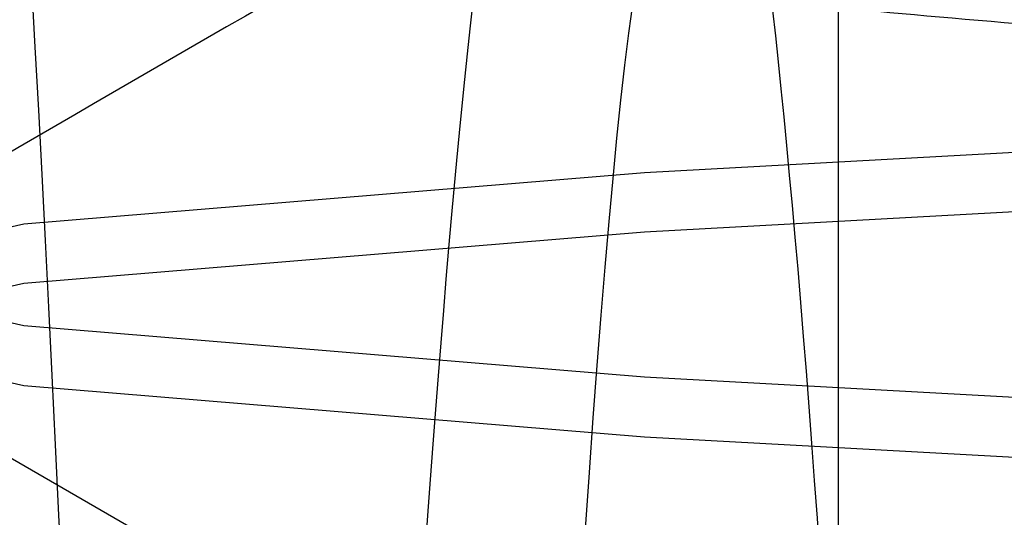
# Model space of a CAD drawing. Header units: inches. Extents: x 1907 to 2452, y -210 to -54.
# Tile 705 of 1056: x 2143.9559 to 2143.9989, y -177.2142 to -177.1925. Entities that reach past the tile are written whole.
import ezdxf

# ---------------------------------------------------------------- set-up
doc = ezdxf.new("R2010")
doc.units = ezdxf.units.IN
doc.header["$LTSCALE"] = 0.5
doc.header["$MEASUREMENT"] = 0
doc.linetypes.add('HIDDEN', pattern=[0.22499999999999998, 0.15, -0.075])
doc.layers.add('SID-M-H', color=4, linetype='HIDDEN')

msp = doc.modelspace()

# ---------------------------------------------------------------- linework, layer by layer
at = {"layer": 'SID-M-H'}
for p, q in [((2143.983206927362, -177.1991542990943), (2144.023759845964, -177.1969221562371)), ((2143.956110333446, -177.2013864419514), (2143.983206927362, -177.1991542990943)), ((2144.023759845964, -177.1995263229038), (2143.983206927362, -177.2017584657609)), ((2143.94659527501, -177.2036185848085), (2143.956110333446, -177.2013864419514)), ((2143.983206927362, -177.2017584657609), (2143.956110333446, -177.203990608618)), ((2143.956110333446, -177.2058507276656), (2143.94659527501, -177.2036185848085)), ((2143.956110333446, -177.203990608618), (2143.94659527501, -177.2062227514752)), ((2143.94659527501, -177.2062227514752), (2143.956110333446, -177.2084548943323)), ((2143.983206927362, -177.2080828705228), (2143.956110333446, -177.2058507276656)), ((2144.023759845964, -177.2103150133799), (2143.983206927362, -177.2080828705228)), ((2143.956110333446, -177.2084548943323), (2143.983206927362, -177.2106870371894)), ((2143.983206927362, -177.2106870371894), (2144.023759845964, -177.2129191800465))]:
    msp.add_line(p, q, dxfattribs=at)
for points, knots in [([(2143.97499658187, -175.8292082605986), (2143.976194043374, -175.8297557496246), (2143.979018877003, -175.8310472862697), (2144.000392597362, -175.8330828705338), (2144.032802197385, -175.8353150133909), (2144.07161820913, -175.837547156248), (2144.110296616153, -175.8397792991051), (2144.143119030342, -175.8420114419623), (2144.165042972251, -175.8442435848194), (2144.172742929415, -175.8464757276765), (2144.165043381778, -175.8487078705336), (2144.143117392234, -175.8509400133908), (2144.110302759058, -175.8531721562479), (2144.071595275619, -175.855404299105), (2144.032887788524, -175.8576364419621), (2144.000073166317, -175.8598685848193), (2143.978147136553, -175.8621007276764), (2143.970447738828, -175.8643328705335), (2143.978147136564, -175.8665650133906), (2144.000073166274, -175.8687971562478), (2144.032887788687, -175.8710292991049), (2144.07159527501, -175.873261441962), (2144.110302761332, -175.8754935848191), (2144.143117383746, -175.8777257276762), (2144.165043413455, -175.8799578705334), (2144.172742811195, -175.8821900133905), (2144.165043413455, -175.8844221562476), (2144.143117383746, -175.8866542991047), (2144.110302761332, -175.8888864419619), (2144.07159527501, -175.891118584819), (2144.032887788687, -175.8933507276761), (2144.000073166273, -175.8955828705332), (2143.978147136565, -175.8978150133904), (2143.970447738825, -175.9000471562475), (2143.978147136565, -175.9022792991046), (2144.000073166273, -175.9045114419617), (2144.032887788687, -175.9067435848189), (2144.07159527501, -175.908975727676), (2144.110302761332, -175.9112078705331), (2144.143117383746, -175.9134400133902), (2144.165043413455, -175.9156721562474), (2144.172742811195, -175.9179042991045), (2144.165043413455, -175.9201364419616), (2144.143117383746, -175.9223685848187), (2144.110302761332, -175.9246007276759), (2144.07159527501, -175.926832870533), (2144.032887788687, -175.9290650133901), (2144.000073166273, -175.9312971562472), (2143.978147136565, -175.9335292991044), (2143.970447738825, -175.9357614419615), (2143.978147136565, -175.9379935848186), (2144.000073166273, -175.9402257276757), (2144.032887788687, -175.9424578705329), (2144.07159527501, -175.94469001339), (2144.110302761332, -175.9469221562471), (2144.143117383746, -175.9491542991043), (2144.165043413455, -175.9513864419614), (2144.172742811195, -175.9536185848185), (2144.165043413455, -175.9558507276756), (2144.143117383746, -175.9580828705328), (2144.110302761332, -175.9603150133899), (2144.07159527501, -175.962547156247), (2144.032887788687, -175.9647792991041), (2144.000073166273, -175.9670114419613), (2143.978147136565, -175.9692435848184), (2143.970447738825, -175.9714757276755), (2143.978147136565, -175.9737078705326), (2144.000073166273, -175.9759400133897), (2144.032887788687, -175.9781721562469), (2144.07159527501, -175.980404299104), (2144.110302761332, -175.9826364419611), (2144.143117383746, -175.9848685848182), (2144.165043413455, -175.9871007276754), (2144.172742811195, -175.9893328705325), (2144.165043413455, -175.9915650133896), (2144.143117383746, -175.9937971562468), (2144.110302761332, -175.9960292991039), (2144.07159527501, -175.998261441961), (2144.032887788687, -176.0004935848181), (2144.000073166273, -176.0027257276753), (2143.978147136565, -176.0049578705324), (2143.970447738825, -176.0071900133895), (2143.978147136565, -176.0094221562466), (2144.000073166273, -176.0116542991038), (2144.032887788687, -176.0138864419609), (2144.07159527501, -176.016118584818), (2144.110302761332, -176.0183507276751), (2144.143117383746, -176.0205828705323), (2144.165043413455, -176.0228150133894), (2144.172742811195, -176.0250471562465), (2144.165043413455, -176.0272792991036), (2144.143117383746, -176.0295114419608), (2144.110302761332, -176.0317435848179), (2144.07159527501, -176.033975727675), (2144.032887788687, -176.0362078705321), (2144.000073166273, -176.0384400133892), (2143.978147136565, -176.0406721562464), (2143.970447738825, -176.0429042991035), (2143.978147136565, -176.0451364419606), (2144.000073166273, -176.0473685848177), (2144.032887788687, -176.0496007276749), (2144.07159527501, -176.051832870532), (2144.110302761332, -176.0540650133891), (2144.143117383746, -176.0562971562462), (2144.165043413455, -176.0585292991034), (2144.172742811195, -176.0607614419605), (2144.165043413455, -176.0629935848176), (2144.143117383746, -176.0652257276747), (2144.110302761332, -176.0674578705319), (2144.07159527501, -176.069690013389), (2144.032887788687, -176.0719221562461), (2144.000073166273, -176.0741542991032), (2143.978147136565, -176.0763864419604), (2143.970447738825, -176.0786185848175), (2143.978147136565, -176.0808507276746), (2144.000073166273, -176.0830828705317), (2144.032887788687, -176.0853150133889), (2144.07159527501, -176.087547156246), (2144.110302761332, -176.0897792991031), (2144.143117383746, -176.0920114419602), (2144.165043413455, -176.0942435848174), (2144.172742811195, -176.0964757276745), (2144.165043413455, -176.0987078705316), (2144.143117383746, -176.1009400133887), (2144.110302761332, -176.1031721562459), (2144.07159527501, -176.105404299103), (2144.032887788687, -176.1076364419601), (2144.000073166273, -176.1098685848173), (2143.978147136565, -176.1121007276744), (2143.970447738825, -176.1143328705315), (2143.978147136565, -176.1165650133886), (2144.000073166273, -176.1187971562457), (2144.032887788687, -176.1210292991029), (2144.07159527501, -176.12326144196), (2144.110302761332, -176.1254935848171), (2144.143117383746, -176.1277257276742), (2144.165043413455, -176.1299578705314), (2144.172742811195, -176.1321900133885), (2144.165043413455, -176.1344221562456), (2144.143117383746, -176.1366542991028), (2144.110302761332, -176.1388864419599), (2144.07159527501, -176.141118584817), (2144.032887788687, -176.1433507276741), (2144.000073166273, -176.1455828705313), (2143.978147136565, -176.1478150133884), (2143.970447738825, -176.1500471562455), (2143.978147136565, -176.1522792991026), (2144.000073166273, -176.1545114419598), (2144.032887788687, -176.1567435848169), (2144.07159527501, -176.158975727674), (2144.110302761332, -176.1612078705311), (2144.143117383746, -176.1634400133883), (2144.165043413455, -176.1656721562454), (2144.172742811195, -176.1679042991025), (2144.165043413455, -176.1701364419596), (2144.143117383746, -176.1723685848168), (2144.110302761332, -176.1746007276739), (2144.07159527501, -176.176832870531), (2144.032887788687, -176.1790650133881), (2144.000073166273, -176.1812971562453), (2143.978147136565, -176.1835292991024), (2143.970447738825, -176.1857614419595), (2143.978147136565, -176.1879935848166), (2144.000073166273, -176.1902257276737), (2144.032887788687, -176.1924578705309), (2144.07159527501, -176.194690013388), (2144.110302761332, -176.1969221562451), (2144.143117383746, -176.1991542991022), (2144.165043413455, -176.2013864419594), (2144.172742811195, -176.2036185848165), (2144.165043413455, -176.2058507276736), (2144.143117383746, -176.2080828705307), (2144.110302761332, -176.2103150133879), (2144.07159527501, -176.212547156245), (2144.032887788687, -176.2147792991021), (2144.000073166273, -176.2170114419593), (2143.978147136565, -176.2192435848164), (2143.970447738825, -176.2214757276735), (2143.978147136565, -176.2237078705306), (2144.000073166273, -176.2259400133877), (2144.032887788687, -176.2281721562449), (2144.07159527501, -176.230404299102), (2144.110302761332, -176.2326364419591), (2144.143117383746, -176.2348685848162), (2144.165043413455, -176.2371007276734), (2144.172742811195, -176.2393328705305), (2144.165043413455, -176.2415650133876), (2144.143117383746, -176.2437971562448), (2144.110302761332, -176.2460292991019), (2144.07159527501, -176.248261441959), (2144.032887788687, -176.2504935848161), (2144.000073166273, -176.2527257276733), (2143.978147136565, -176.2549578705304), (2143.970447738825, -176.2571900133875), (2143.978147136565, -176.2594221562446), (2144.000073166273, -176.2616542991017), (2144.032887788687, -176.2638864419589), (2144.07159527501, -176.266118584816), (2144.110302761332, -176.2683507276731), (2144.143117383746, -176.2705828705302), (2144.165043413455, -176.2728150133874), (2144.172742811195, -176.2750471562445), (2144.165043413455, -176.2772792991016), (2144.143117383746, -176.2795114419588), (2144.110302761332, -176.2817435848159), (2144.07159527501, -176.283975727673), (2144.032887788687, -176.2862078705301), (2144.000073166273, -176.2884400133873), (2143.978147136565, -176.2906721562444), (2143.970447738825, -176.2929042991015), (2143.978147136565, -176.2951364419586), (2144.000073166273, -176.2973685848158), (2144.032887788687, -176.2996007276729), (2144.07159527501, -176.30183287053), (2144.110302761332, -176.3040650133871), (2144.143117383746, -176.3062971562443), (2144.165043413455, -176.3085292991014), (2144.172742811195, -176.3107614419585), (2144.165043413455, -176.3129935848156), (2144.143117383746, -176.3152257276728), (2144.110302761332, -176.3174578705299), (2144.07159527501, -176.319690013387), (2144.032887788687, -176.3219221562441), (2144.000073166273, -176.3241542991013), (2143.978147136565, -176.3263864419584), (2143.970447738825, -176.3286185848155), (2143.978147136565, -176.3308507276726), (2144.000073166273, -176.3330828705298), (2144.032887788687, -176.3353150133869), (2144.07159527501, -176.337547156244), (2144.110302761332, -176.3397792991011), (2144.143117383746, -176.3420114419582), (2144.165043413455, -176.3442435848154), (2144.172742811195, -176.3464757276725), (2144.165043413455, -176.3487078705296), (2144.143117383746, -176.3509400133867), (2144.110302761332, -176.3531721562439), (2144.07159527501, -176.355404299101), (2144.032887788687, -176.3576364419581), (2144.000073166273, -176.3598685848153), (2143.978147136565, -176.3621007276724), (2143.970447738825, -176.3643328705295), (2143.978147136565, -176.3665650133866), (2144.000073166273, -176.3687971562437), (2144.032887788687, -176.3710292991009), (2144.07159527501, -176.373261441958), (2144.110302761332, -176.3754935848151), (2144.143117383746, -176.3777257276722), (2144.165043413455, -176.3799578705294), (2144.172742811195, -176.3821900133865), (2144.165043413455, -176.3844221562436), (2144.143117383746, -176.3866542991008), (2144.110302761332, -176.3888864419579), (2144.07159527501, -176.391118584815), (2144.032887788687, -176.3933507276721), (2144.000073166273, -176.3955828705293), (2143.978147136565, -176.3978150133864), (2143.970447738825, -176.4000471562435), (2143.978147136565, -176.4022792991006), (2144.000073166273, -176.4045114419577), (2144.032887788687, -176.4067435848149), (2144.07159527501, -176.408975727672), (2144.110302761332, -176.4112078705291), (2144.143117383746, -176.4134400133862), (2144.165043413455, -176.4156721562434), (2144.172742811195, -176.4179042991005), (2144.165043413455, -176.4201364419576), (2144.143117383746, -176.4223685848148), (2144.110302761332, -176.4246007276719), (2144.07159527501, -176.426832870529), (2144.032887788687, -176.4290650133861), (2144.000073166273, -176.4312971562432), (2143.978147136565, -176.4335292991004), (2143.970447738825, -176.4357614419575), (2143.978147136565, -176.4379935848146), (2144.000073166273, -176.4402257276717), (2144.032887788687, -176.4424578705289), (2144.07159527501, -176.444690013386), (2144.110302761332, -176.4469221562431), (2144.143117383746, -176.4491542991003), (2144.165043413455, -176.4513864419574), (2144.172742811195, -176.4536185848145), (2144.165043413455, -176.4558507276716), (2144.143117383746, -176.4580828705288), (2144.110302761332, -176.4603150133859), (2144.07159527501, -176.462547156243), (2144.032887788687, -176.4647792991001), (2144.000073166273, -176.4670114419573), (2143.978147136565, -176.4692435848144), (2143.970447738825, -176.4714757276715), (2143.978147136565, -176.4737078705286), (2144.000073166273, -176.4759400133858), (2144.032887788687, -176.4781721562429), (2144.07159527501, -176.4804042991), (2144.110302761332, -176.4826364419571), (2144.143117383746, -176.4848685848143), (2144.165043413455, -176.4871007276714), (2144.172742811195, -176.4893328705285), (2144.165043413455, -176.4915650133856), (2144.143117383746, -176.4937971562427), (2144.110302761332, -176.4960292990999), (2144.07159527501, -176.498261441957), (2144.032887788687, -176.5004935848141), (2144.000073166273, -176.5027257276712), (2143.978147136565, -176.5049578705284), (2143.970447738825, -176.5071900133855), (2143.978147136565, -176.5094221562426), (2144.000073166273, -176.5116542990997), (2144.032887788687, -176.5138864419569), (2144.07159527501, -176.516118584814), (2144.110302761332, -176.5183507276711), (2144.143117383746, -176.5205828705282), (2144.165043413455, -176.5228150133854), (2144.172742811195, -176.5250471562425), (2144.165043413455, -176.5272792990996), (2144.143117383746, -176.5295114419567), (2144.110302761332, -176.5317435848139), (2144.07159527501, -176.533975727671), (2144.032887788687, -176.5362078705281), (2144.000073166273, -176.5384400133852), (2143.978147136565, -176.5406721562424), (2143.970447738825, -176.5429042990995), (2143.978147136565, -176.5451364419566), (2144.000073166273, -176.5473685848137), (2144.032887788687, -176.5496007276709), (2144.07159527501, -176.551832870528), (2144.110302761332, -176.5540650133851), (2144.143117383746, -176.5562971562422), (2144.165043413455, -176.5585292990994), (2144.172742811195, -176.5607614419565), (2144.165043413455, -176.5629935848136), (2144.143117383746, -176.5652257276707), (2144.110302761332, -176.5674578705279), (2144.07159527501, -176.569690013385), (2144.032887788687, -176.5719221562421), (2144.000073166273, -176.5741542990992), (2143.978147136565, -176.5763864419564), (2143.970447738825, -176.5786185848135), (2143.978147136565, -176.5808507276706), (2144.000073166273, -176.5830828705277), (2144.032887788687, -176.5853150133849), (2144.07159527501, -176.587547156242), (2144.110302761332, -176.5897792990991), (2144.143117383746, -176.5920114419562), (2144.165043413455, -176.5942435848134), (2144.172742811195, -176.5964757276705), (2144.165043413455, -176.5987078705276), (2144.143117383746, -176.6009400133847), (2144.110302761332, -176.6031721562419), (2144.07159527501, -176.605404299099), (2144.032887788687, -176.6076364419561), (2144.000073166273, -176.6098685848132), (2143.978147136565, -176.6121007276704), (2143.970447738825, -176.6143328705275), (2143.978147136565, -176.6165650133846), (2144.000073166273, -176.6187971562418), (2144.032887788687, -176.6210292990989), (2144.07159527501, -176.623261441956), (2144.110302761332, -176.6254935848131), (2144.143117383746, -176.6277257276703), (2144.165043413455, -176.6299578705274), (2144.172742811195, -176.6321900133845), (2144.165043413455, -176.6344221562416), (2144.143117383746, -176.6366542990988), (2144.110302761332, -176.6388864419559), (2144.07159527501, -176.641118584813), (2144.032887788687, -176.6433507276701), (2144.000073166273, -176.6455828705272), (2143.978147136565, -176.6478150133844), (2143.970447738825, -176.6500471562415), (2143.978147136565, -176.6522792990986), (2144.000073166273, -176.6545114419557), (2144.032887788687, -176.6567435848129), (2144.07159527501, -176.65897572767), (2144.110302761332, -176.6612078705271), (2144.143117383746, -176.6634400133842), (2144.165043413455, -176.6656721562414), (2144.172742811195, -176.6679042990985), (2144.165043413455, -176.6701364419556), (2144.143117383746, -176.6723685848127), (2144.110302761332, -176.6746007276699), (2144.07159527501, -176.676832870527), (2144.032887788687, -176.6790650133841), (2144.000073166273, -176.6812971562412), (2143.978147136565, -176.6835292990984), (2143.970447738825, -176.6857614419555), (2143.978147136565, -176.6879935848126), (2144.000073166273, -176.6902257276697), (2144.032887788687, -176.6924578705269), (2144.07159527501, -176.694690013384), (2144.110302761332, -176.6969221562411), (2144.143117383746, -176.6991542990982), (2144.165043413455, -176.7013864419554), (2144.172742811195, -176.7036185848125), (2144.165043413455, -176.7058507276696), (2144.143117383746, -176.7080828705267), (2144.110302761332, -176.7103150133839), (2144.07159527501, -176.712547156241), (2144.032887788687, -176.7147792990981), (2144.000073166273, -176.7170114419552), (2143.978147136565, -176.7192435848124), (2143.970447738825, -176.7214757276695), (2143.978147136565, -176.7237078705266), (2144.000073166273, -176.7259400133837), (2144.032887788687, -176.7281721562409), (2144.07159527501, -176.730404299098), (2144.110302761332, -176.7326364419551), (2144.143117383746, -176.7348685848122), (2144.165043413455, -176.7371007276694), (2144.172742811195, -176.7393328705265), (2144.165043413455, -176.7415650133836), (2144.143117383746, -176.7437971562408), (2144.110302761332, -176.7460292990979), (2144.07159527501, -176.748261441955), (2144.032887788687, -176.7504935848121), (2144.000073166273, -176.7527257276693), (2143.978147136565, -176.7549578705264), (2143.970447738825, -176.7571900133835), (2143.978147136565, -176.7594221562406), (2144.000073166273, -176.7616542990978), (2144.032887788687, -176.7638864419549), (2144.07159527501, -176.766118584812), (2144.110302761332, -176.7683507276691), (2144.143117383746, -176.7705828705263), (2144.165043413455, -176.7728150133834), (2144.172742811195, -176.7750471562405), (2144.165043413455, -176.7772792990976), (2144.143117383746, -176.7795114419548), (2144.110302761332, -176.7817435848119), (2144.07159527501, -176.783975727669), (2144.032887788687, -176.7862078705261), (2144.000073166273, -176.7884400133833), (2143.978147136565, -176.7906721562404), (2143.970447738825, -176.7929042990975), (2143.978147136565, -176.7951364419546), (2144.000073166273, -176.7973685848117), (2144.032887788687, -176.7996007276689), (2144.07159527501, -176.801832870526), (2144.110302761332, -176.8040650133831), (2144.143117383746, -176.8062971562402), (2144.165043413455, -176.8085292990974), (2144.172742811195, -176.8107614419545), (2144.165043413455, -176.8129935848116), (2144.143117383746, -176.8152257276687), (2144.110302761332, -176.8174578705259), (2144.07159527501, -176.819690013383), (2144.032887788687, -176.8219221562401), (2144.000073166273, -176.8241542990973), (2143.978147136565, -176.8263864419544), (2143.970447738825, -176.8286185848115), (2143.978147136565, -176.8308507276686), (2144.000073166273, -176.8330828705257), (2144.032887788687, -176.8353150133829), (2144.07159527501, -176.83754715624), (2144.110302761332, -176.8397792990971), (2144.143117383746, -176.8420114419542), (2144.165043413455, -176.8442435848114), (2144.172742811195, -176.8464757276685), (2144.165043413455, -176.8487078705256), (2144.143117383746, -176.8509400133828), (2144.110302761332, -176.8531721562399), (2144.07159527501, -176.855404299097), (2144.032887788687, -176.8576364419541), (2144.000073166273, -176.8598685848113), (2143.978147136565, -176.8621007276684), (2143.970447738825, -176.8643328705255), (2143.978147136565, -176.8665650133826), (2144.000073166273, -176.8687971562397), (2144.032887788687, -176.8710292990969), (2144.07159527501, -176.873261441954), (2144.110302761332, -176.8754935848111), (2144.143117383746, -176.8777257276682), (2144.165043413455, -176.8799578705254), (2144.172742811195, -176.8821900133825), (2144.165043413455, -176.8844221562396), (2144.143117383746, -176.8866542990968), (2144.110302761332, -176.8888864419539), (2144.07159527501, -176.891118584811), (2144.032887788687, -176.8933507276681), (2144.000073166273, -176.8955828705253), (2143.978147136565, -176.8978150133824), (2143.970447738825, -176.9000471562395), (2143.978147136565, -176.9022792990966), (2144.000073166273, -176.9045114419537), (2144.032887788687, -176.9067435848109), (2144.07159527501, -176.908975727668), (2144.110302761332, -176.9112078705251), (2144.143117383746, -176.9134400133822), (2144.165043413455, -176.9156721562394), (2144.172742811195, -176.9179042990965), (2144.165043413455, -176.9201364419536), (2144.143117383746, -176.9223685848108), (2144.110302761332, -176.9246007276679), (2144.07159527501, -176.926832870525), (2144.032887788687, -176.9290650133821), (2144.000073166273, -176.9312971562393), (2143.978147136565, -176.9335292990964), (2143.970447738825, -176.9357614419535), (2143.978147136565, -176.9379935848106), (2144.000073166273, -176.9402257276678), (2144.032887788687, -176.9424578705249), (2144.07159527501, -176.944690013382), (2144.110302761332, -176.9469221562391), (2144.143117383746, -176.9491542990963), (2144.165043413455, -176.9513864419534), (2144.172742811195, -176.9536185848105), (2144.165043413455, -176.9558507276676), (2144.143117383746, -176.9580828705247), (2144.110302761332, -176.9603150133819), (2144.07159527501, -176.962547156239), (2144.032887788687, -176.9647792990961), (2144.000073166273, -176.9670114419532), (2143.978147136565, -176.9692435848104), (2143.970447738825, -176.9714757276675), (2143.978147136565, -176.9737078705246), (2144.000073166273, -176.9759400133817), (2144.032887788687, -176.9781721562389), (2144.07159527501, -176.980404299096), (2144.110302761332, -176.9826364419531), (2144.143117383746, -176.9848685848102), (2144.165043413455, -176.9871007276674), (2144.172742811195, -176.9893328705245), (2144.165043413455, -176.9915650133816), (2144.143117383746, -176.9937971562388), (2144.110302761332, -176.9960292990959), (2144.07159527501, -176.998261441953), (2144.032887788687, -177.0004935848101), (2144.000073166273, -177.0027257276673), (2143.978147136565, -177.0049578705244), (2143.970447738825, -177.0071900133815), (2143.978147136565, -177.0094221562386), (2144.000073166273, -177.0116542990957), (2144.032887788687, -177.0138864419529), (2144.07159527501, -177.01611858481), (2144.110302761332, -177.0183507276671), (2144.143117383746, -177.0205828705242), (2144.165043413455, -177.0228150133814), (2144.172742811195, -177.0250471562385), (2144.165043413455, -177.0272792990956), (2144.143117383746, -177.0295114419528), (2144.110302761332, -177.0317435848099), (2144.07159527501, -177.033975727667), (2144.032887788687, -177.0362078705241), (2144.000073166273, -177.0384400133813), (2143.978147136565, -177.0406721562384), (2143.970447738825, -177.0429042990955), (2143.978147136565, -177.0451364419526), (2144.000073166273, -177.0473685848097), (2144.032887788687, -177.0496007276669), (2144.07159527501, -177.051832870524), (2144.110302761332, -177.0540650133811), (2144.143117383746, -177.0562971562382), (2144.165043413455, -177.0585292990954), (2144.172742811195, -177.0607614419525), (2144.165043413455, -177.0629935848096), (2144.143117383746, -177.0652257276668), (2144.110302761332, -177.0674578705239), (2144.07159527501, -177.069690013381), (2144.032887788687, -177.0719221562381), (2144.000073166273, -177.0741542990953), (2143.978147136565, -177.0763864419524), (2143.970447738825, -177.0786185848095), (2143.978147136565, -177.0808507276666), (2144.000073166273, -177.0830828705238), (2144.032887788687, -177.0853150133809), (2144.07159527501, -177.087547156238), (2144.110302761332, -177.0897792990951), (2144.143117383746, -177.0920114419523), (2144.165043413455, -177.0942435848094), (2144.172742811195, -177.0964757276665), (2144.165043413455, -177.0987078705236), (2144.143117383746, -177.1009400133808), (2144.110302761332, -177.1031721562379), (2144.07159527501, -177.105404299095), (2144.032887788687, -177.1076364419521), (2144.000073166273, -177.1098685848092), (2143.978147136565, -177.1121007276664), (2143.970447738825, -177.1143328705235), (2143.978147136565, -177.1165650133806), (2144.000073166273, -177.1187971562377), (2144.032887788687, -177.1210292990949), (2144.07159527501, -177.123261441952), (2144.110302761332, -177.1254935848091), (2144.143117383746, -177.1277257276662), (2144.165043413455, -177.1299578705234), (2144.172742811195, -177.1321900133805), (2144.165043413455, -177.1344221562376), (2144.143117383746, -177.1366542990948), (2144.110302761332, -177.1388864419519), (2144.07159527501, -177.141118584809), (2144.032887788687, -177.1433507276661), (2144.000073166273, -177.1455828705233), (2143.978147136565, -177.1478150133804), (2143.970447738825, -177.1500471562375), (2143.978147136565, -177.1522792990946), (2144.000073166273, -177.1545114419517), (2144.032887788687, -177.1567435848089), (2144.07159527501, -177.158975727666), (2144.110302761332, -177.1612078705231), (2144.143117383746, -177.1634400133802), (2144.165043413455, -177.1656721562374), (2144.172742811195, -177.1679042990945), (2144.165043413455, -177.1701364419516), (2144.143117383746, -177.1723685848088), (2144.110302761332, -177.1746007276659), (2144.07159527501, -177.176832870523), (2144.032887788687, -177.1790650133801), (2144.000073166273, -177.1812971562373), (2143.978147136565, -177.1835292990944), (2143.970447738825, -177.1857614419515), (2143.978147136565, -177.1879935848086), (2144.000073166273, -177.1902257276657), (2144.032887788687, -177.1924578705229), (2144.07159527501, -177.19469001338), (2144.110302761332, -177.1969221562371), (2144.143117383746, -177.1991542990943), (2144.165043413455, -177.2013864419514), (2144.172742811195, -177.2036185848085), (2144.165043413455, -177.2058507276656), (2144.143117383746, -177.2080828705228), (2144.110302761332, -177.2103150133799), (2144.07159527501, -177.212547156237), (2144.032887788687, -177.2147792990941), (2144.000073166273, -177.2170114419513), (2143.978147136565, -177.2192435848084), (2143.970447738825, -177.2214757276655), (2143.978147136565, -177.2237078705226), (2144.000073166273, -177.2259400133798), (2144.032887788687, -177.2281721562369), (2144.07159527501, -177.230404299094), (2144.110302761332, -177.2326364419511), (2144.143117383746, -177.2348685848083), (2144.165043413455, -177.2371007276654), (2144.172742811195, -177.2393328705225), (2144.165043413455, -177.2415650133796), (2144.143117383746, -177.2437971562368), (2144.110302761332, -177.2460292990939), (2144.07159527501, -177.248261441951), (2144.032887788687, -177.2504935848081), (2144.000073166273, -177.2527257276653), (2143.978147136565, -177.2549578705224), (2143.970447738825, -177.2571900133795), (2143.978147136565, -177.2594221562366), (2144.000073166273, -177.2616542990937), (2144.032887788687, -177.2638864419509), (2144.07159527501, -177.266118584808), (2144.110302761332, -177.2683507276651), (2144.143117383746, -177.2705828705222), (2144.165043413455, -177.2728150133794), (2144.172742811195, -177.2750471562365), (2144.165043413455, -177.2772792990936), (2144.143117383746, -177.2795114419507), (2144.110302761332, -177.2817435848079), (2144.07159527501, -177.283975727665), (2144.032887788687, -177.2862078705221), (2144.000073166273, -177.2884400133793), (2143.978147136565, -177.2906721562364), (2143.970447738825, -177.2929042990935), (2143.978147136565, -177.2951364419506), (2144.000073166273, -177.2973685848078), (2144.032887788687, -177.2996007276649), (2144.07159527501, -177.301832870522), (2144.110302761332, -177.3040650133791), (2144.143117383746, -177.3062971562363), (2144.165043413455, -177.3085292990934), (2144.172742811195, -177.3107614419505), (2144.165043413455, -177.3129935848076), (2144.143117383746, -177.3152257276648), (2144.110302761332, -177.3174578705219), (2144.07159527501, -177.319690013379), (2144.032887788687, -177.3219221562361), (2144.000073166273, -177.3241542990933), (2143.978147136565, -177.3263864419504), (2143.970447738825, -177.3286185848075), (2143.978147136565, -177.3308507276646), (2144.000073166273, -177.3330828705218), (2144.032887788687, -177.3353150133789), (2144.07159527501, -177.337547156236), (2144.110302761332, -177.3397792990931), (2144.143117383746, -177.3420114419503), (2144.165043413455, -177.3442435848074), (2144.172742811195, -177.3464757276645), (2144.165043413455, -177.3487078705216), (2144.143117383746, -177.3509400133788), (2144.110302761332, -177.3531721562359), (2144.07159527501, -177.355404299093), (2144.032887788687, -177.3576364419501), (2144.000073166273, -177.3598685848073), (2143.978147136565, -177.3621007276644), (2143.970447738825, -177.3643328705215), (2143.978147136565, -177.3665650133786), (2144.000073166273, -177.3687971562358), (2144.032887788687, -177.3710292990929), (2144.07159527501, -177.37326144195), (2144.110302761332, -177.3754935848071), (2144.143117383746, -177.3777257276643), (2144.165043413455, -177.3799578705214), (2144.172742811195, -177.3821900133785), (2144.165043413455, -177.3844221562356), (2144.143117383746, -177.3866542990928), (2144.110302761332, -177.3888864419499), (2144.07159527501, -177.391118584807), (2144.032887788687, -177.3933507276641), (2144.000073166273, -177.3955828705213), (2143.978147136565, -177.3978150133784), (2143.970447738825, -177.4000471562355), (2143.978147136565, -177.4022792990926), (2144.000073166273, -177.4045114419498), (2144.032887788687, -177.4067435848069), (2144.07159527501, -177.408975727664), (2144.110302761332, -177.4112078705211), (2144.143117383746, -177.4134400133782), (2144.165043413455, -177.4156721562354), (2144.172742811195, -177.4179042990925), (2144.165043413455, -177.4201364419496), (2144.143117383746, -177.4223685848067), (2144.110302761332, -177.4246007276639), (2144.07159527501, -177.426832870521), (2144.032887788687, -177.4290650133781), (2144.000073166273, -177.4312971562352), (2143.978147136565, -177.4335292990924), (2143.970447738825, -177.4357614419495), (2143.978147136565, -177.4379935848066), (2144.000073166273, -177.4402257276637), (2144.032887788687, -177.4424578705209), (2144.07159527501, -177.444690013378), (2144.110302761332, -177.4469221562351), (2144.143117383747, -177.4491542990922), (2144.165043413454, -177.4513864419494), (2144.172742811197, -177.4536185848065), (2144.165043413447, -177.4558507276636), (2144.143117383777, -177.4580828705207), (2144.110302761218, -177.460315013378), (2144.071595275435, -177.4625471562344), (2144.032887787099, -177.4647792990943), (2144.000073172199, -177.4670114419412), (2143.97814711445, -177.4692435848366), (2143.970447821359, -177.4714757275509), (2143.978146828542, -177.473707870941), (2144.000074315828, -177.4759400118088), (2144.032883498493, -177.4781721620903), (2144.071611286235, -177.4804042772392), (2144.110243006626, -177.482636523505), (2144.143340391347, -177.4848682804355), (2144.164211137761, -177.4871018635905), (2144.172991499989, -177.4887818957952), (2144.168837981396, -177.4897264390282), (2144.16797199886, -177.4899233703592)], [0, 0, 0, 0, 0.0009890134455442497, 0.002333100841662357, 0.003677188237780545, 0.005021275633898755, 0.006365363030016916, 0.007709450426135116, 0.009053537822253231, 0.01039762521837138, 0.01174171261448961, 0.01308580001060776, 0.01442988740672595, 0.0157739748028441, 0.01711806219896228, 0.01846214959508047, 0.01980623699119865, 0.02115032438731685, 0.02249441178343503, 0.02383849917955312, 0.0251825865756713, 0.02652667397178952, 0.02787076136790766, 0.02921484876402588, 0.03055893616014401, 0.03190302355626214, 0.03324711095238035, 0.03459119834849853, 0.03593528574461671, 0.03727937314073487, 0.03862346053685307, 0.03996754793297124, 0.04131163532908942, 0.04265572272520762, 0.04399981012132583, 0.0453438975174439, 0.04668798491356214, 0.0480320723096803, 0.04937615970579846, 0.05072024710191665, 0.05206433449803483, 0.05340842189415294, 0.05475250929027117, 0.05609659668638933, 0.05744068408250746, 0.05878477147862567, 0.0601288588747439, 0.06147294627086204, 0.06281703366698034, 0.06416112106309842, 0.06550520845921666, 0.0668492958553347, 0.06819338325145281, 0.06953747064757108, 0.07088155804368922, 0.07222564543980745, 0.0735697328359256, 0.07491382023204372, 0.07625790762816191, 0.07760199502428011, 0.07894608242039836, 0.08029016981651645, 0.08163425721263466, 0.08297834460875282, 0.084322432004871, 0.0856665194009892, 0.08701060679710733, 0.08835469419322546, 0.08969878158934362, 0.09104286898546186, 0.09238695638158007, 0.09373104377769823, 0.09507513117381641, 0.09641921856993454, 0.09776330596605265, 0.09910739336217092, 0.1004514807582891, 0.1017955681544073, 0.1031396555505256, 0.1044837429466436, 0.1058278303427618, 0.10717191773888, 0.108516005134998, 0.1098600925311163, 0.1112041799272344, 0.1125482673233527, 0.1138923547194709, 0.115236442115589, 0.1165805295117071, 0.1179246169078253, 0.1192687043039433, 0.1206127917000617, 0.1219568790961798, 0.1233009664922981, 0.1246450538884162, 0.1259891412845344, 0.1273332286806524, 0.1286773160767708, 0.130021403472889, 0.1313654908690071, 0.1327095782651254, 0.1340536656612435, 0.1353977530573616, 0.1367418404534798, 0.1380859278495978, 0.1394300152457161, 0.1407741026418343, 0.1421181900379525, 0.1434622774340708, 0.1448063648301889, 0.146150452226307, 0.1474945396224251, 0.1488386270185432, 0.1501827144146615, 0.1515268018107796, 0.1528708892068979, 0.1542149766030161, 0.1555590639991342, 0.1569031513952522, 0.1582472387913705, 0.1595913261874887, 0.1609354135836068, 0.1622795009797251, 0.1636235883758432, 0.1649676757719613, 0.1663117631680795, 0.1676558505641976, 0.1689999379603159, 0.170344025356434, 0.1716881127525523, 0.1730322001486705, 0.1743762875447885, 0.1757203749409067, 0.1770644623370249, 0.1784085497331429, 0.1797526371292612, 0.1810967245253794, 0.1824408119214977, 0.1837848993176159, 0.185128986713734, 0.186473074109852, 0.1878171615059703, 0.1891612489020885, 0.1905053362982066, 0.1918494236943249, 0.193193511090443, 0.1945375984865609, 0.1958816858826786, 0.1972257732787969, 0.1985698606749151, 0.1999139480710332, 0.2012580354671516, 0.2026021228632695, 0.203946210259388, 0.2052902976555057, 0.2066343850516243, 0.2079784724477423, 0.2093225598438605, 0.2106666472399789, 0.2120107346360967, 0.2133548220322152, 0.2146989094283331, 0.2160429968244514, 0.2173870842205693, 0.2187311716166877, 0.2200752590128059, 0.2214193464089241, 0.2227634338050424, 0.2241075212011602, 0.2254516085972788, 0.2267956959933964, 0.2281397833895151, 0.229483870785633, 0.2308279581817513, 0.2321720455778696, 0.2335161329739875, 0.2348602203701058, 0.2362043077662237, 0.2375483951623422, 0.2388924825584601, 0.2402365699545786, 0.2415806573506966, 0.2429247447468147, 0.244268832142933, 0.2456129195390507, 0.2469570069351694, 0.2483010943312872, 0.2496451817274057, 0.2509892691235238, 0.2523333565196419, 0.2536774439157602, 0.2550215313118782, 0.2563656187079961, 0.2577097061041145, 0.2590537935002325, 0.2603978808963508, 0.2617419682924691, 0.2630860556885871, 0.2644301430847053, 0.2657742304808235, 0.2671183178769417, 0.2684624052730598, 0.2698064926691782, 0.2711505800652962, 0.2724946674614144, 0.2738387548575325, 0.2751828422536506, 0.2765269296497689, 0.277871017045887, 0.2792151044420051, 0.2805591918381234, 0.2819032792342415, 0.2832473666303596, 0.284591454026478, 0.2859355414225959, 0.2872796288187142, 0.2886237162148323, 0.2899678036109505, 0.2913118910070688, 0.2926559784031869, 0.2940000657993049, 0.2953441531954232, 0.2966882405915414, 0.2980323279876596, 0.2993764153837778, 0.3007205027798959, 0.3020645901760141, 0.3034086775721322, 0.3047527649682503, 0.3060968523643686, 0.3074409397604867, 0.3087850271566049, 0.3101291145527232, 0.3114732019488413, 0.3128172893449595, 0.3141613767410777, 0.3155054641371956, 0.316849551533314, 0.318193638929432, 0.3195377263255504, 0.3208818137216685, 0.3222259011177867, 0.3235699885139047, 0.3249140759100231, 0.3262581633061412, 0.3276022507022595, 0.3289463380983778, 0.3302904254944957, 0.3316345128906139, 0.332978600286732, 0.33432268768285, 0.3356667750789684, 0.3370108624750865, 0.3383549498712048, 0.339699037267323, 0.3410431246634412, 0.3423872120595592, 0.3437312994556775, 0.3450753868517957, 0.3464194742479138, 0.3477635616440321, 0.3491076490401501, 0.3504517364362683, 0.3517958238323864, 0.3531399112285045, 0.3544839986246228, 0.355828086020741, 0.3571721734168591, 0.3585162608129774, 0.3598603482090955, 0.3612044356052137, 0.3625485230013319, 0.3638926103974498, 0.3652366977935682, 0.3665807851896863, 0.3679248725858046, 0.3692689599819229, 0.370613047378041, 0.3719571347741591, 0.3733012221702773, 0.3746453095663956, 0.3759893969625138, 0.377333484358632, 0.3786775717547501, 0.3800216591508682, 0.3813657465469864, 0.3827098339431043, 0.3840539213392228, 0.3853980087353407, 0.3867420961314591, 0.3880861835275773, 0.3894302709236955, 0.3907743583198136, 0.3921184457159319, 0.3934625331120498, 0.3948066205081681, 0.3961507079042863, 0.3974947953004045, 0.3988388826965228, 0.4001829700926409, 0.4015270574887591, 0.4028711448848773, 0.4042152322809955, 0.4055593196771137, 0.406903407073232, 0.40824749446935, 0.4095915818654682, 0.4109356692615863, 0.4122797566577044, 0.4136238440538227, 0.4149679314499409, 0.416312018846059, 0.4176561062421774, 0.4190001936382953, 0.4203442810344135, 0.4216883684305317, 0.4230324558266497, 0.4243765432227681, 0.4257206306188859, 0.4270647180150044, 0.4284088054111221, 0.4297528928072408, 0.4310969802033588, 0.4324410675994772, 0.4337851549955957, 0.4351292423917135, 0.4364733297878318, 0.4378174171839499, 0.439161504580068, 0.4405055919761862, 0.4418496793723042, 0.4431937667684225, 0.4445378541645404, 0.445881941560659, 0.4472260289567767, 0.4485701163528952, 0.4499142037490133, 0.4512582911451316, 0.45260237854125, 0.4539464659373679, 0.4552905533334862, 0.4566346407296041, 0.4579787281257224, 0.4593228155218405, 0.4606669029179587, 0.462010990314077, 0.4633550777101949, 0.4646991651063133, 0.4660432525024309, 0.4673873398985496, 0.4687314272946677, 0.470075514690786, 0.4714196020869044, 0.4727636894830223, 0.4741077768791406, 0.4754518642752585, 0.4767959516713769, 0.478140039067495, 0.4794841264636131, 0.4808282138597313, 0.4821723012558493, 0.4835163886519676, 0.4848604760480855, 0.486204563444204, 0.4875486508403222, 0.4888927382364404, 0.4902368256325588, 0.4915809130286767, 0.4929250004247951, 0.4942690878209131, 0.4956131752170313, 0.4969572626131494, 0.4983013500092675, 0.4996454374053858, 0.5009895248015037, 0.5023336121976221, 0.5036776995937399, 0.5050217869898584, 0.5063658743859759, 0.5077099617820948, 0.5090540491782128, 0.5103981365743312, 0.5117422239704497, 0.5130863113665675, 0.5144303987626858, 0.5157744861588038, 0.5171185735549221, 0.5184626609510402, 0.5198067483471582, 0.5211508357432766, 0.5224949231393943, 0.5238390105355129, 0.5251830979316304, 0.5265271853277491, 0.5278712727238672, 0.5292153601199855, 0.530559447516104, 0.5319035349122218, 0.5332476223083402, 0.534591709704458, 0.5359357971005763, 0.5372798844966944, 0.5386239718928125, 0.5399680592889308, 0.5413121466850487, 0.5426562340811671, 0.5440003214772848, 0.5453444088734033, 0.5466884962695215, 0.5480325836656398, 0.5493766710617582, 0.5507207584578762, 0.5520648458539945, 0.5534089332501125, 0.5547530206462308, 0.5560971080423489, 0.5574411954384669, 0.5587852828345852, 0.5601293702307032, 0.5614734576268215, 0.5628175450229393, 0.5641616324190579, 0.5655057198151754, 0.5668498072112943, 0.5681938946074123, 0.5695379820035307, 0.570882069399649, 0.5722261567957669, 0.5735702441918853, 0.5749143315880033, 0.5762584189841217, 0.5776025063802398, 0.5789465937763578, 0.5802906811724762, 0.581634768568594, 0.5829788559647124, 0.5843229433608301, 0.5856670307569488, 0.587011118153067, 0.5883552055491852, 0.5896992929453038, 0.5910433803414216, 0.5923874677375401, 0.5937315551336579, 0.5950756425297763, 0.5964197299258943, 0.5977638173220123, 0.5991079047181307, 0.6004519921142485, 0.601796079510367, 0.6031401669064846, 0.6044842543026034, 0.6058283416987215, 0.6071724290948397, 0.6085165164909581, 0.6098606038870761, 0.6112046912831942, 0.6125487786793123, 0.6138928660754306, 0.6152369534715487, 0.6165810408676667, 0.6179251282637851, 0.6192692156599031, 0.6206133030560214, 0.6219573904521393, 0.6233014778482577, 0.6246455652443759, 0.625989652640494, 0.6273337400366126, 0.6286778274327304, 0.6300219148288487, 0.6313660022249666, 0.632710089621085, 0.6340541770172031, 0.6353982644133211, 0.6367423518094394, 0.6380864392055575, 0.6394305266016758, 0.6407746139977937, 0.6421187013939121, 0.6434627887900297, 0.6448068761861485, 0.6461509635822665, 0.6474950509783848, 0.6488391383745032, 0.650183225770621, 0.6515273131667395, 0.6528714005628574, 0.6542154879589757, 0.6555595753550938, 0.656903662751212, 0.6582477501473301, 0.659591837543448, 0.6609359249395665, 0.6622800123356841, 0.6636240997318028, 0.6649681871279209, 0.6663122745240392, 0.6676563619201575, 0.6690004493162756, 0.6703445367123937, 0.6716886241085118, 0.6730327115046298, 0.6743767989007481, 0.6757208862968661, 0.6770649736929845, 0.6784090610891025, 0.6797531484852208, 0.6810972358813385, 0.6824413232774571, 0.6837854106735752, 0.6851294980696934, 0.6864735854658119, 0.6878176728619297, 0.6891617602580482, 0.6905058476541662, 0.6918499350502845, 0.6931940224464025, 0.6945381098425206, 0.6958821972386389, 0.6972262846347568, 0.6985703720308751, 0.6999144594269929, 0.7012585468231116, 0.7026026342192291, 0.7039467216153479, 0.7052908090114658, 0.7066348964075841, 0.7079789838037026, 0.7093230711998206, 0.7106671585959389, 0.7120112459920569, 0.713355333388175, 0.7146994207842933, 0.7160435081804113, 0.7173875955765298, 0.7187316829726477, 0.7200757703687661, 0.7214198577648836, 0.7227639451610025, 0.7241080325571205, 0.7254521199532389, 0.7267962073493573, 0.7281402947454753, 0.7294843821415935, 0.7308284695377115, 0.7321725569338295, 0.7335166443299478, 0.7348607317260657, 0.7362048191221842, 0.7375489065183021, 0.7388929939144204, 0.7402370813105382, 0.7415811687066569, 0.7429252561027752, 0.7442693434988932, 0.7456134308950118, 0.7469575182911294, 0.7483016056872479, 0.7496456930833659, 0.7509897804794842, 0.7523338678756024, 0.7536779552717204, 0.7550220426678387, 0.7563661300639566, 0.757710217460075, 0.7590543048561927, 0.7603983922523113, 0.7617424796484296, 0.7630865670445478, 0.7644306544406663, 0.7657747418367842, 0.7671188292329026, 0.7684629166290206, 0.7698070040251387, 0.7711510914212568, 0.7724951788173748, 0.7738392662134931, 0.775183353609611, 0.7765274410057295, 0.7778715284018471, 0.7792156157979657, 0.7805597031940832, 0.781903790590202, 0.7832478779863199, 0.7845919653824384, 0.7859360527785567, 0.7872801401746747, 0.7886242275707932, 0.7899683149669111, 0.7913124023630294, 0.7926564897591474, 0.7940005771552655, 0.7953446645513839, 0.7966887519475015, 0.7980328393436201, 0.7993769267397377, 0.8007210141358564, 0.8020651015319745, 0.8034091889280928, 0.8047532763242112, 0.806097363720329, 0.8074414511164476, 0.8087855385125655, 0.8101296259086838, 0.8114737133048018, 0.81281780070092, 0.8141618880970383, 0.8155059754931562, 0.8168500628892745, 0.8181941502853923, 0.8195382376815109, 0.8208823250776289, 0.8222264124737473, 0.8235704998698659, 0.8249145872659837, 0.826258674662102, 0.82760276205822, 0.8289468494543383, 0.8302909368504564, 0.8316350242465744, 0.8329791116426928, 0.8343231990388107, 0.8356672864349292, 0.8370113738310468, 0.8383554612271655, 0.8396995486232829, 0.8410436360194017, 0.8423877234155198, 0.8437318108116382, 0.8450758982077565, 0.8464199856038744, 0.8477640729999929, 0.8491081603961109, 0.850452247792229, 0.8517963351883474, 0.8531404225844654, 0.8544845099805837, 0.8558285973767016, 0.8571726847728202, 0.8585167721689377, 0.8598608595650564, 0.8612049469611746, 0.8625490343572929, 0.8638931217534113, 0.8652372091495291, 0.8665812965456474, 0.8679253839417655, 0.8692694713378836, 0.8706135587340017, 0.8719576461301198, 0.8733017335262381, 0.874645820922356, 0.8759899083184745, 0.8773339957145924, 0.8786780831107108, 0.8800221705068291, 0.8813662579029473, 0.8827103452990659, 0.8840544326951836, 0.885398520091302, 0.8867426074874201, 0.8880866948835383, 0.8894307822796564, 0.8907748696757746, 0.8921189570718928, 0.8934630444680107, 0.8948071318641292, 0.8961512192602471, 0.8974953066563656, 0.8988393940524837, 0.9001834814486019, 0.9015275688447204, 0.9028716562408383, 0.9042157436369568, 0.9055598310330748, 0.906903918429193, 0.9082480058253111, 0.9095920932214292, 0.9109361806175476, 0.9122802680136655, 0.9136243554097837, 0.9149684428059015, 0.9163125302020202, 0.9176566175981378, 0.9190007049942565, 0.9203447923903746, 0.9216888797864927, 0.9230329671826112, 0.9243770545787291, 0.9257211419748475, 0.9270652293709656, 0.9284093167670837, 0.9297534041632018, 0.9310974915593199, 0.9324415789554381, 0.9337856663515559, 0.9351297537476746, 0.936473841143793, 0.9378179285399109, 0.9391620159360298, 0.9405061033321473, 0.9418501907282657, 0.9431942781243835, 0.9445383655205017, 0.94588245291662, 0.9472265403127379, 0.9485706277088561, 0.9499147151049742, 0.9512588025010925, 0.9526028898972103, 0.9539469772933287, 0.9552910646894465, 0.9566351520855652, 0.9579792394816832, 0.9593233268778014, 0.96066741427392, 0.9620115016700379, 0.9633555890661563, 0.9646996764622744, 0.9660437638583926, 0.9673878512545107, 0.9687319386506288, 0.9700760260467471, 0.971420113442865, 0.9727642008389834, 0.9741082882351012, 0.9754523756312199, 0.9767964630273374, 0.9781405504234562, 0.9794846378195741, 0.9808287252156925, 0.9821728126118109, 0.9835169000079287, 0.984860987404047, 0.986205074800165, 0.987549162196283, 0.9888932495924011, 0.9902373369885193, 0.9915814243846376, 0.9929255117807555, 0.994269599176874, 0.9956136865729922, 0.9969577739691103, 0.9983018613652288, 0.9996459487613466, 1, 1, 1, 1]), ([(2143.957944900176, -177.1426686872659), (2143.957785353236, -177.1424402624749), (2143.957140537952, -177.1415170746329), (2143.955983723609, -177.1477645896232), (2143.954444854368, -177.1613967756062), (2143.952920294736, -177.1825067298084), (2143.951429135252, -177.2102150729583), (2143.950025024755, -177.2434165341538), (2143.948502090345, -177.2817143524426), (2143.946976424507, -177.3233488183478), (2143.945442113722, -177.3678884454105), (2143.944010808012, -177.4132725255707), (2143.942555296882, -177.4590274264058), (2143.941033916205, -177.5030308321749), (2143.939494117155, -177.5448324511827), (2143.937989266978, -177.5824933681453), (2143.936574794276, -177.6156400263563), (2143.935090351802, -177.642677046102), (2143.933551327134, -177.6635290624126), (2143.932026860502, -177.6764769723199), (2143.930902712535, -177.682326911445), (2143.93029527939, -177.681275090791), (2143.93016076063, -177.6810421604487)], [0, 0, 0, 0, 0.01791624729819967, 0.07240922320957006, 0.1253631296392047, 0.1798524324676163, 0.2328105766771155, 0.2873047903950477, 0.3402586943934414, 0.3947480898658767, 0.4477051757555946, 0.5021981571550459, 0.5551521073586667, 0.6096417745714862, 0.6625957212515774, 0.7170851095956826, 0.7700420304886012, 0.8245348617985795, 0.8774887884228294, 0.9319781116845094, 0.9849362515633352, 1, 1, 1, 1]), ([(2143.970884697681, -177.3820356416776), (2143.969913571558, -177.3521318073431), (2143.968870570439, -177.3220771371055), (2143.966812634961, -177.2668377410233), (2143.965801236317, -177.2417380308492), (2143.963967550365, -177.1999905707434), (2143.962955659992, -177.1819350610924), (2143.96089762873, -177.155299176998), (2143.959854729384, -177.1467706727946), (2143.958883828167, -177.1434663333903)], [0, 0, 0, 0, 0.25, 0.25, 0.5, 0.5, 0.75, 0.75, 1, 1, 1, 1]), ([(2143.952702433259, -177.1470365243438), (2143.95352055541, -177.1518860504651), (2143.954372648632, -177.1602234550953), (2143.956048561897, -177.1830820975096), (2143.956871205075, -177.1975819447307), (2143.958017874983, -177.2223764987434), (2143.958390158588, -177.2311614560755), (2143.959178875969, -177.2501251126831), (2143.959585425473, -177.2602355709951), (2143.960825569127, -177.2920994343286), (2143.961679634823, -177.3154046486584), (2143.963345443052, -177.3635145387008), (2143.964154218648, -177.3882641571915), (2143.965652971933, -177.4364973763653), (2143.966464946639, -177.4612661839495), (2143.968132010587, -177.5093314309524), (2143.968985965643, -177.5325920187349), (2143.970224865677, -177.5643632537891), (2143.970630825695, -177.5744386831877), (2143.971418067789, -177.5933264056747), (2143.971789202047, -177.6020694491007), (2143.972938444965, -177.6267728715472), (2143.973762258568, -177.6411928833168), (2143.975439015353, -177.6638676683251), (2143.976290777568, -177.672101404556), (2143.977516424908, -177.6792201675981), (2143.977916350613, -177.6807335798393), (2143.978688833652, -177.6820918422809), (2143.979057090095, -177.6819555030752), (2143.980229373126, -177.6790612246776), (2143.981063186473, -177.6737149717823), (2143.982745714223, -177.6563059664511), (2143.983593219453, -177.6442532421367), (2143.984802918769, -177.6223579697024), (2143.985195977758, -177.6144343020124), (2143.985952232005, -177.597629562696), (2143.986331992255, -177.588634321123), (2143.987525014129, -177.5596662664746), (2143.98836690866, -177.5378624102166), (2143.990051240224, -177.4915204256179), (2143.990892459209, -177.4670158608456), (2143.991686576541, -177.442597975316)], [0, 0, 0, 0, 0.06249999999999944, 0.06249999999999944, 0.1249999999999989, 0.1249999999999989, 0.1562499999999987, 0.1562499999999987, 0.1874999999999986, 0.1874999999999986, 0.2499999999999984, 0.2499999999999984, 0.3124999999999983, 0.3124999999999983, 0.3749999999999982, 0.3749999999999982, 0.4374999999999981, 0.4374999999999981, 0.4687499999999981, 0.4687499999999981, 0.499999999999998, 0.499999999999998, 0.5624999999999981, 0.5624999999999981, 0.6249999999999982, 0.6249999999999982, 0.6562499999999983, 0.6562499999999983, 0.6874999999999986, 0.6874999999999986, 0.7499999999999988, 0.7499999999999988, 0.812499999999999, 0.812499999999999, 0.8437499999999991, 0.8437499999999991, 0.8749999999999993, 0.8749999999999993, 0.9374999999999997, 0.9374999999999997, 1, 1, 1, 1]), ([(2143.991686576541, -177.442597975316), (2143.991686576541, -177.4294470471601), (2143.991686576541, -177.4011043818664), (2143.991686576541, -177.3575718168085), (2143.991686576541, -177.3147891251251), (2143.991686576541, -177.2755762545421), (2143.991686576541, -177.241619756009), (2143.991686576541, -177.2125226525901), (2143.991686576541, -177.1905610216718), (2143.991686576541, -177.175572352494), (2143.991686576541, -177.171568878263), (2143.991686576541, -177.1697127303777)], [0, 0, 0, 0, 0.1019043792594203, 0.2196226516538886, 0.3410945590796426, 0.4536291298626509, 0.5694292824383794, 0.6819487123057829, 0.797995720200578, 0.9063438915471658, 1, 1, 1, 1]), ([(2143.99168657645, -177.385179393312), (2143.990667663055, -177.3580365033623), (2143.98957069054, -177.330780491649), (2143.987957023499, -177.2935730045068), (2143.987424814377, -177.2817811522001), (2143.986653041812, -177.2653774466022), (2143.986400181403, -177.2601222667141), (2143.985905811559, -177.2500811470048), (2143.985668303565, -177.2453187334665), (2143.984443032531, -177.2223270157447), (2143.983365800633, -177.2068624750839), (2143.981204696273, -177.185328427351), (2143.980124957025, -177.1793008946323), (2143.979140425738, -177.1781351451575)], [0, 0, 0, 0, 0.249999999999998, 0.249999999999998, 0.3749999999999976, 0.3749999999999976, 0.4374999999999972, 0.4374999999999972, 0.4999999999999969, 0.4999999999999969, 0.7499999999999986, 0.7499999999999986, 1, 1, 1, 1]), ([(2143.951521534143, -177.6441709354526), (2143.951784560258, -177.6439810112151), (2143.952625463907, -177.643373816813), (2143.954144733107, -177.6322053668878), (2143.955991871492, -177.611499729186), (2143.957746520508, -177.5822888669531), (2143.959453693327, -177.5463927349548), (2143.961296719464, -177.5047771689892), (2143.963143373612, -177.4592955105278), (2143.964874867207, -177.4121754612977), (2143.966603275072, -177.3650443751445), (2143.968449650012, -177.3195257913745), (2143.970293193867, -177.2778405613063), (2143.972002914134, -177.2418409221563), (2143.973754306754, -177.2125717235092), (2143.975602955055, -177.1915580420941), (2143.977309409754, -177.1794811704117), (2143.978328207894, -177.1789384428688), (2143.978770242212, -177.1787029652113)], [0, 0, 0, 0, 0.03006610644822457, 0.09612238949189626, 0.1624213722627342, 0.2276024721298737, 0.2923603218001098, 0.3585125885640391, 0.4247524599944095, 0.4897265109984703, 0.5546729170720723, 0.6209039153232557, 0.6870672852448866, 0.7518466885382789, 0.8170020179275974, 0.8832943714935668, 0.949363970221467, 1, 1, 1, 1]), ([(2143.957930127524, -177.6442739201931), (2143.958076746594, -177.6447416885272), (2143.959101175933, -177.648009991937), (2143.961056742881, -177.6333647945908), (2143.963833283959, -177.6001230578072), (2143.966357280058, -177.5477399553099), (2143.969164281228, -177.4836645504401), (2143.971801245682, -177.4127105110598), (2143.974426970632, -177.3417801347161), (2143.9772388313, -177.2771490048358), (2143.97976098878, -177.2255768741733), (2143.982141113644, -177.1929379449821), (2143.983548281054, -177.1868955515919), (2143.984055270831, -177.1847185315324)], [0, 0, 0, 0, 0.01718251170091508, 0.1200544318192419, 0.223522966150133, 0.3249107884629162, 0.4286036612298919, 0.530951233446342, 0.6332067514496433, 0.7369241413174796, 0.8383291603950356, 0.9417514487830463, 1, 1, 1, 1]), ([(2143.987831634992, -177.1847439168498), (2143.988472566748, -177.1887520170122), (2143.98912922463, -177.1945515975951), (2143.990429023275, -177.2093821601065), (2143.991071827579, -177.2184082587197), (2143.991686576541, -177.2286599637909)], [0, 0, 0, 0, 0.5, 0.5, 1, 1, 1, 1]), ([(2143.973244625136, -177.1879921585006), (2143.968827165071, -177.1905536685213), (2143.959989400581, -177.1956783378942), (2143.951156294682, -177.2007977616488), (2143.946738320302, -177.2033582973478)], [0, 0, 0, 0, 0.4998390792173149, 0.9999999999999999, 0.9999999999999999, 0.9999999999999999, 0.9999999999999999]), ([(2143.973014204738, -177.1883656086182), (2143.973014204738, -177.1888596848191), (2143.974281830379, -177.1893964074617), (2143.979475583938, -177.190497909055), (2143.983400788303, -177.1910618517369), (2143.990905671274, -177.1918770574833), (2143.993671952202, -177.1921436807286), (2143.999626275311, -177.1926594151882), (2144.00278387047, -177.1929022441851), (2144.01304178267, -177.1936688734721), (2144.020904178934, -177.1942172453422), (2144.037876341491, -177.1953270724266), (2144.046973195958, -177.1958876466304), (2144.065277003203, -177.1969540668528), (2144.074326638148, -177.1974345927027), (2144.092638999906, -177.1984859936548), (2144.101814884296, -177.199042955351), (2144.119084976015, -177.20015471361), (2144.127165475, -177.2007086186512), (2144.137808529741, -177.2014888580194), (2144.141086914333, -177.2017337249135), (2144.147252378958, -177.2022399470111), (2144.150139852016, -177.202502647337), (2144.158047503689, -177.203309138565), (2144.162294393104, -177.2038714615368), (2144.168164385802, -177.2049787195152), (2144.169784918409, -177.2055227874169), (2144.170276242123, -177.2062796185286), (2144.170129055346, -177.2065256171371), (2144.169186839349, -177.2070472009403), (2144.168389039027, -177.2073161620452), (2144.165005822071, -177.2081362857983), (2144.161411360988, -177.2087006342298), (2144.151967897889, -177.2097970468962), (2144.146184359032, -177.2103157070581), (2144.133038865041, -177.211318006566), (2144.125408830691, -177.2118597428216), (2144.10876909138, -177.2129653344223), (2144.099771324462, -177.2135283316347), (2144.086078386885, -177.2143379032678), (2144.08148297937, -177.2146019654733), (2144.072367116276, -177.2151114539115), (2144.06785926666, -177.2153547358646), (2144.05414657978, -177.2161305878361), (2144.044911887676, -177.2166827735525), (2144.027379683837, -177.2177941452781), (2144.019096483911, -177.2183524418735), (2144.004412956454, -177.219409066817), (2143.998054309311, -177.2198887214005), (2143.987001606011, -177.2209503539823), (2143.982443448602, -177.2215098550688), (2143.975906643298, -177.2226205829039), (2143.973932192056, -177.2231709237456), (2143.972940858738, -177.2239422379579), (2143.97292753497, -177.2241848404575), (2143.97353251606, -177.2246975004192), (2143.974157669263, -177.2249628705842), (2143.977026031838, -177.22577534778), (2143.980282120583, -177.2263388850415), (2143.989138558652, -177.2274425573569), (2143.994729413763, -177.2279818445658), (2144.007387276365, -177.228977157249), (2144.014744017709, -177.2295044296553), (2144.031018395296, -177.2306035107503), (2144.039897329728, -177.2311677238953), (2144.053526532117, -177.231985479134), (2144.058119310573, -177.2322532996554), (2144.067264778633, -177.2327720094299), (2144.071776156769, -177.2330159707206), (2144.085439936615, -177.2337777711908), (2144.094713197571, -177.2343240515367), (2144.112470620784, -177.2354327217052), (2144.120940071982, -177.2359942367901), (2144.136093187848, -177.2370652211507), (2144.142686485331, -177.2375474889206), (2144.154218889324, -177.2385934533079), (2144.159076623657, -177.2391489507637), (2144.162672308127, -177.239704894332)], [0, 0, 0, 0, 0.03124999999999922, 0.03124999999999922, 0.06249999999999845, 0.06249999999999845, 0.07812499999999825, 0.07812499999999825, 0.09374999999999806, 0.09374999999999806, 0.1249999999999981, 0.1249999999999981, 0.156249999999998, 0.156249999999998, 0.187499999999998, 0.187499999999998, 0.218749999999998, 0.218749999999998, 0.2499999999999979, 0.2499999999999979, 0.2656249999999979, 0.2656249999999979, 0.2812499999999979, 0.2812499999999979, 0.3124999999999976, 0.3124999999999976, 0.3437499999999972, 0.3437499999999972, 0.3593749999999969, 0.3593749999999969, 0.3749999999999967, 0.3749999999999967, 0.406249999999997, 0.406249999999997, 0.4374999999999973, 0.4374999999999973, 0.4687499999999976, 0.4687499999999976, 0.4999999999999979, 0.4999999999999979, 0.5156249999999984, 0.5156249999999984, 0.5312499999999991, 0.5312499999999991, 0.5624999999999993, 0.5624999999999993, 0.5937499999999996, 0.5937499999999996, 0.6249999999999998, 0.6249999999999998, 0.65625, 0.65625, 0.6875000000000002, 0.6875000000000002, 0.7031250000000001, 0.7031250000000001, 0.7187500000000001, 0.7187500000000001, 0.7499999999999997, 0.7499999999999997, 0.7812499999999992, 0.7812499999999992, 0.8124999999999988, 0.8124999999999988, 0.8437499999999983, 0.8437499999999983, 0.859374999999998, 0.859374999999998, 0.8749999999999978, 0.8749999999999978, 0.9062499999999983, 0.9062499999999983, 0.9374999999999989, 0.9374999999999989, 0.9687499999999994, 0.9687499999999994, 1, 1, 1, 1]), ([(2143.947059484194, -177.2066950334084), (2143.951479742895, -177.2092548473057), (2143.960317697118, -177.2143729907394), (2143.969149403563, -177.2194958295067), (2143.973563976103, -177.222056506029)], [0, 0, 0, 0, 0.5001450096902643, 1, 1, 1, 1])]:
    msp.add_open_spline(points, degree=3, knots=knots, dxfattribs=at)

doc.saveas('drawing.dxf')
